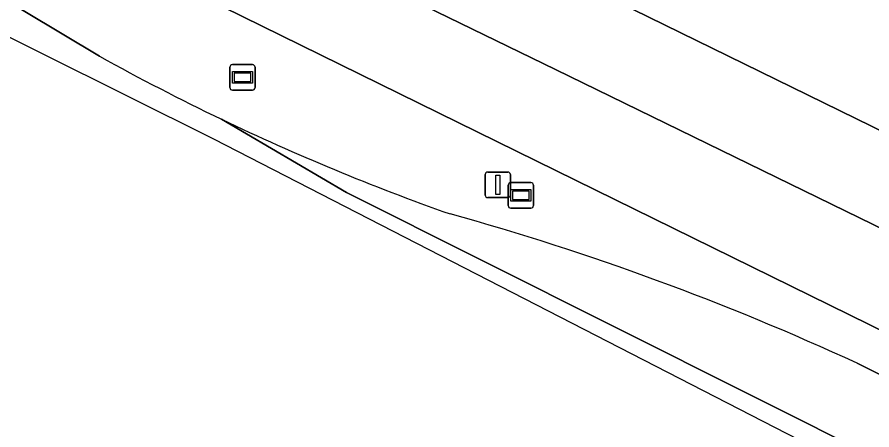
# Model space of a CAD drawing. Extents: x 160102 to 160934, y 382045 to 382923.
# Drawn here: x 160245.79 to 160279.35, y 382082.39 to 382098.59 of the extents above; entities that cross this region are included whole.
import ezdxf

# ---------------------------------------------------------------- set-up
doc = ezdxf.new("R2010")
doc.units = 0
for name, color, linetype in [('IMGEO_Berm_groen', 7, 'Continuous'), ('IMGEO_Berm_open', 7, 'Continuous'), ('IMGEO_Lichtmast', 7, 'Continuous'), ('IMGEO_Rijbaan_regionaal_gesloten', 7, 'Continuous'), ('IMGEO_Wegwijzer', 7, 'Continuous')]:
    doc.layers.add(name, color=color, linetype=linetype)

msp = doc.modelspace()

# ---------------------------------------------------------------- linework, layer by layer
at = {"layer": 'IMGEO_Berm_groen'}
msp.add_lwpolyline([(160250.421, 382108.458), (160258.08, 382104.727), (160285.583, 382091.25)], dxfattribs=at)
at = {"layer": 'IMGEO_Berm_open'}
for points in [[(160280.786, 382085.765), (160194.625, 382128.107)], [(160238.697, 382103.249), (160249.034, 382097.051)], [(160278.766, 382085.006), (160323.172, 382062.911), (160324.64, 382065.885), (160301.761, 382076.085), (160300.525, 382076.621)]]:
    msp.add_lwpolyline(points, dxfattribs=at)
for centre, radius, start, end in [((160292.37, 382175.17), 89.334, 240.98112, 244.43073), ((160292.764, 382175.927), 90.187, 244.41225, 250.58754), ((160234.648, 381989.447), 105.252, 65.21782, 74.49208)]:
    msp.add_arc(centre, radius, start, end, dxfattribs=at)
at = {"layer": 'IMGEO_Lichtmast'}
for p, q in [((160264.167, 382091.608), (160264.167, 382092.408)), ((160264.167, 382092.408), (160264.167, 382091.608)), ((160264.267, 382092.508), (160265.057, 382092.508)), ((160265.057, 382092.508), (160264.267, 382092.508)), ((160265.157, 382092.408), (160265.157, 382091.608)), ((160265.157, 382091.608), (160265.157, 382092.408)), ((160265.057, 382091.508), (160264.267, 382091.508)), ((160264.267, 382091.508), (160265.057, 382091.508))]:
    msp.add_line(p, q, dxfattribs=at)
msp.add_lwpolyline([(160264.587, 382092.383), (160264.737, 382092.383), (160264.737, 382091.633), (160264.587, 382091.633), (160264.587, 382092.383)], dxfattribs=at)
for centre, start, end in [((160264.267, 382092.408), 90, 180), ((160264.267, 382092.408), 90, 180), ((160265.057, 382092.408), 0, 90), ((160265.057, 382092.408), 360, 90), ((160264.267, 382091.608), 180, 270), ((160264.267, 382091.608), 180, 270), ((160265.057, 382091.608), 270, 0), ((160265.057, 382091.608), 270, 0)]:
    msp.add_arc(centre, 0.1, start, end, dxfattribs=at)
at = {"layer": 'IMGEO_Rijbaan_regionaal_gesloten'}
for points in [[(160163.175, 382160.176), (160161.221, 382156.917), (160166.922, 382150.828), (160171.292, 382146.612), (160176.677, 382142.396), (160181.593, 382138.961), (160189.553, 382134.512), (160192.831, 382132.912), (160196.108, 382131.311), (160203.209, 382127.72), (160253.387, 382103.128), (160266.927, 382096.532), (160280.466, 382089.935), (160289.987, 382085.485), (160299.508, 382081.035), (160308.912, 382076.819), (160318.315, 382072.603), (160326.015, 382069.145), (160327.372, 382072.361), (160324.208, 382073.76), (160304.76, 382082.44), (160301.625, 382083.86), (160300.529, 382084.344)], [(160300.525, 382076.621), (160301.761, 382076.085), (160324.64, 382065.885), (160326.015, 382069.145), (160318.315, 382072.603), (160308.912, 382076.819), (160299.508, 382081.035), (160289.987, 382085.485), (160280.466, 382089.935), (160266.927, 382096.532), (160253.387, 382103.128), (160203.209, 382127.72), (160196.108, 382131.311), (160192.831, 382132.912), (160189.553, 382134.512), (160181.593, 382138.961), (160176.677, 382142.396), (160171.292, 382146.612), (160166.922, 382150.828), (160161.221, 382156.917)], [(160285.583, 382091.25), (160258.08, 382104.727), (160250.421, 382108.458), (160243.784, 382111.497), (160241.957, 382112.334), (160236.323, 382115.096), (160230.946, 382117.799), (160227.497, 382119.534), (160221.681, 382122.338), (160217.899, 382124.163), (160214.287, 382125.983), (160208.797, 382128.622), (160205.122, 382130.482), (160199.56, 382133.296), (160195.873, 382135.052), (160190.485, 382137.796)], [(160164.823, 382134.271), (160183.331, 382128.738), (160233.186, 382103.93), (160253.508, 382093.818), (160313.044, 382063.216), (160321.049, 382059.101)], [(160186.624, 382132.03), (160190.605, 382130.084), (160194.625, 382128.107), (160280.786, 382085.765)], [(160249.034, 382097.051), (160238.697, 382103.249)], [(160253.813, 382094.585), (160258.724, 382091.713), (160279.864, 382081.114), (160321.693, 382060.257), (160323.172, 382062.911), (160278.766, 382085.006)], [(160321.049, 382059.101), (160321.693, 382060.257), (160279.864, 382081.114), (160258.724, 382091.713), (160253.813, 382094.585)]]:
    msp.add_lwpolyline(points, dxfattribs=at)
for centre, radius, start, end in [((160292.37, 382175.17), 89.334, 240.98112, 244.43073), ((160292.764, 382175.927), 90.187, 244.41225, 250.58754), ((160234.648, 381989.447), 105.252, 65.21782, 74.49208)]:
    msp.add_arc(centre, radius, start, end, dxfattribs=at)
at = {"layer": 'IMGEO_Wegwijzer'}
for p, q in [((160254.244, 382096.726), (160255.034, 382096.726)), ((160255.034, 382096.726), (160254.244, 382096.726)), ((160254.144, 382095.826), (160254.144, 382096.626)), ((160254.144, 382096.626), (160254.144, 382095.826)), ((160255.134, 382096.626), (160255.134, 382095.826)), ((160255.134, 382095.826), (160255.134, 382096.626)), ((160255.034, 382095.726), (160254.244, 382095.726)), ((160254.244, 382095.726), (160255.034, 382095.726)), ((160265.072, 382091.194), (160265.072, 382091.994)), ((160265.072, 382091.994), (160265.072, 382091.194)), ((160265.172, 382092.094), (160265.962, 382092.094)), ((160265.962, 382092.094), (160265.172, 382092.094)), ((160266.062, 382091.994), (160266.062, 382091.194)), ((160266.062, 382091.194), (160266.062, 382091.994)), ((160265.962, 382091.094), (160265.172, 382091.094)), ((160265.172, 382091.094), (160265.962, 382091.094))]:
    msp.add_line(p, q, dxfattribs=at)
for points in [[(160254.245, 382096.458), (160255.033, 382096.458), (160255.033, 382095.994), (160254.245, 382095.994), (160254.245, 382096.458)], [(160254.31, 382096.393), (160254.31, 382096.059), (160254.968, 382096.059), (160254.968, 382096.393), (160254.31, 382096.393)], [(160265.173, 382091.826), (160265.961, 382091.826), (160265.961, 382091.362), (160265.173, 382091.362), (160265.173, 382091.826)], [(160265.238, 382091.761), (160265.238, 382091.427), (160265.896, 382091.427), (160265.896, 382091.761), (160265.238, 382091.761)]]:
    msp.add_lwpolyline(points, dxfattribs=at)
for centre, start, end in [((160254.244, 382096.626), 90, 180), ((160254.244, 382096.626), 90, 180), ((160255.034, 382096.626), 0, 90), ((160255.034, 382096.626), 360, 90), ((160254.244, 382095.826), 180, 270), ((160254.244, 382095.826), 180, 270), ((160255.034, 382095.826), 270, 0), ((160255.034, 382095.826), 270, 0), ((160265.172, 382091.994), 90, 180), ((160265.172, 382091.994), 90, 180), ((160265.962, 382091.994), 0, 90), ((160265.962, 382091.994), 360, 90), ((160265.172, 382091.194), 180, 270), ((160265.172, 382091.194), 180, 270), ((160265.962, 382091.194), 270, 0), ((160265.962, 382091.194), 270, 0)]:
    msp.add_arc(centre, 0.1, start, end, dxfattribs=at)

doc.saveas('drawing.dxf')
